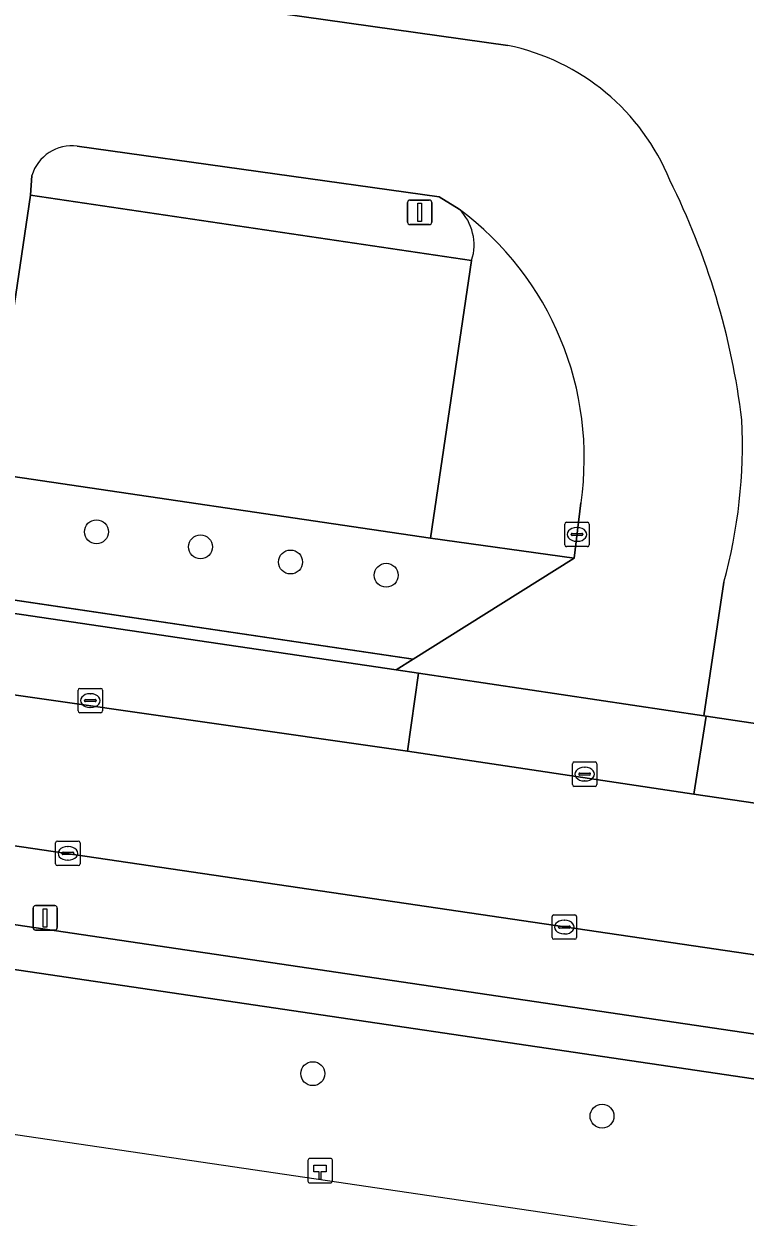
# Model space of a CAD drawing. Extents: x 163683 to 164494, y 382709 to 383872.
# Drawn here: x 163947.3 to 163976.78, y 382746.19 to 382794.98 of the extents above; entities that cross this region are included whole.
import ezdxf

# ---------------------------------------------------------------- set-up
doc = ezdxf.new("R2010")
doc.units = 0
for name, color, linetype in [('IMGEO_Berm_groen', 7, 'Continuous'), ('IMGEO_Boom', 7, 'Continuous'), ('IMGEO_Erf', 7, 'Continuous'), ('IMGEO_Fietspad_open', 7, 'Continuous'), ('IMGEO_Groenvoorziening', 7, 'Continuous'), ('IMGEO_Hectometerpaal', 7, 'Continuous'), ('IMGEO_Hek', 7, 'Continuous'), ('IMGEO_Kolk', 7, 'Continuous'), ('IMGEO_Lichtmast', 7, 'Continuous'), ('IMGEO_Pand', 7, 'Continuous'), ('IMGEO_Parkeervlak_open', 7, 'Continuous'), ('IMGEO_Rijbaan_lokaal_open', 7, 'Continuous'), ('IMGEO_Voetpad_open', 7, 'Continuous'), ('IMGEO_Waterloop', 7, 'Continuous')]:
    doc.layers.add(name, color=color, linetype=linetype)

msp = doc.modelspace()

# ---------------------------------------------------------------- linework, layer by layer
at = {"layer": 'IMGEO_Berm_groen'}
msp.add_lwpolyline([(163896.602, 382768.793), (163796.603, 382783.629), (163796.309, 382783.673), (163795.778, 382783.493), (163792.502, 382781.012), (163798.246, 382780.157), (163943.926, 382758.588), (163989.347, 382751.871), (164023.68, 382746.794), (164024.219, 382749.984), (163989.94, 382755.037)], close=True, dxfattribs=at)
at = {"layer": 'IMGEO_Boom'}
for centre in [(163950.269, 382774.214), (163954.522, 382773.595), (163958.204, 382772.977), (163962.114, 382772.435), (163959.111, 382752.059), (163970.935, 382750.32)]:
    msp.add_circle(centre, 0.489, dxfattribs=at)
at = {"layer": 'IMGEO_Erf'}
msp.add_lwpolyline([(163965.606, 382785.311), (163963.925, 382773.95), (163969.79, 382773.129), (163970.075, 382775.402)], dxfattribs=at)
for centre, radius, start, end in [((163963.642, 382785.942), 2.063, 342.1827, 45.0242), ((163957.536, 382777.235), 12.673, 351.6852, 53.3509)]:
    msp.add_arc(centre, radius, start, end, dxfattribs=at)
at = {"layer": 'IMGEO_Fietspad_open'}
msp.add_lwpolyline([(164145.373, 382728.607), (164025.491, 382746.53), (164025.95, 382749.729), (164024.219, 382749.984), (164023.68, 382746.794), (163989.347, 382751.871), (163943.926, 382758.588), (163798.246, 382780.157), (163792.502, 382781.012), (163764.154, 382785.228), (163700.855, 382794.642), (163698.697, 382794.967), (163698.458, 382793.117), (163700.774, 382792.768), (163796.75, 382778.554), (163938.698, 382757.534), (163989.012, 382750.084), (164063.389, 382739.07), (164145.608, 382726.742)], dxfattribs=at)
at = {"layer": 'IMGEO_Groenvoorziening'}
for points in [[(163817.88, 382794.981), (163821.21, 382819.312), (163821.7, 382823.151), (163827.45, 382868.204), (163843.724, 382865.941), (163843.665, 382865.178), (163899.608, 382856.734), (163894.668, 382813.909), (163918.686, 382810.28), (163917.44, 382801.77), (163916.434, 382794.901), (163913.716, 382776.342), (163963.219, 382769), (163969.79, 382773.129), (163963.925, 382773.95), (163946.018, 382776.6), (163945.795, 382775.095), (163943.155, 382775.495), (163938.215, 382776.242), (163938.417, 382777.605), (163940.289, 382790.255)], [(163975.911, 382772.148), (163975.097, 382766.689), (163975.188, 382766.675), (163981.208, 382765.781), (163980.82, 382766.248), (163991.738, 382764.656), (163993.496, 382774.395), (163994.223, 382779.342), (163996.439, 382794.403), (164000, 382818.627)], [(163939.161, 382791.475), (163929.466, 382792.955), (163925.1, 382793.593), (163922.826, 382793.916), (163923.998, 382800.625), (163937.256, 382798.31), (163967.08, 382794.099)], [(164145.608, 382726.742), (164063.389, 382739.07), (163989.012, 382750.084), (163938.698, 382757.534), (163937.736, 382750.939), (163944.09, 382750), (163987.789, 382743.543), (164000, 382741.738), (164149.515, 382719.205)]]:
    msp.add_lwpolyline(points, dxfattribs=at)
msp.add_lwpolyline([(163869.354, 382782.911), (163857.497, 382784.438), (163857.483, 382784.154), (163863.415, 382783.269), (163863.948, 382783.189), (163865.108, 382783.013), (163883.792, 382780.174), (163886.728, 382779.765), (163889.883, 382779.297), (163894.416, 382778.633), (163962.523, 382768.563), (163963.219, 382769), (163913.716, 382776.342), (163900.866, 382778.248), (163889.139, 382779.987), (163888.189, 382780.121), (163880.993, 382781.186)], close=True, dxfattribs=at)
for centre, radius, start, end in [((163965.231, 382785.139), 9.149, 22.1349, 78.3425), ((163946.768, 382775.148), 30.104, 6.9457, 26.5128), ((163955.534, 382777.78), 21.141, 344.5495, 2.7322)]:
    msp.add_arc(centre, radius, start, end, dxfattribs=at)
at = {"layer": 'IMGEO_Hectometerpaal'}
for p, q in [((163958.914, 382748.51), (163958.914, 382747.669)), ((163958.914, 382748.51), (163958.914, 382747.669)), ((163959.83, 382748.594), (163958.989, 382748.594)), ((163959.83, 382748.594), (163958.989, 382748.594)), ((163959.914, 382747.678), (163959.914, 382748.519)), ((163959.914, 382747.678), (163959.914, 382748.519)), ((163958.998, 382747.594), (163959.839, 382747.594)), ((163958.998, 382747.594), (163959.839, 382747.594))]:
    msp.add_line(p, q, dxfattribs=at)
msp.add_lwpolyline([(163959.439, 382747.738), (163959.379, 382747.738), (163959.379, 382748.043), (163959.159, 382748.043), (163959.159, 382748.312), (163959.659, 382748.312), (163959.659, 382748.043), (163959.439, 382748.043), (163959.439, 382747.738)], dxfattribs=at)
for centre, start, end in [((163958.992, 382748.516), 92.4484, 184.2845), ((163958.992, 382748.516), 92.4484, 184.2845), ((163959.836, 382748.516), 2.4484, 94.2845), ((163959.836, 382748.516), 2.4484, 94.2845), ((163958.992, 382747.672), 182.4484, 274.2845), ((163958.992, 382747.672), 182.4484, 274.2845), ((163959.836, 382747.672), 272.4484, 4.2845), ((163959.836, 382747.672), 272.4484, 4.2845)]:
    msp.add_arc(centre, 0.0779, start, end, dxfattribs=at)
at = {"layer": 'IMGEO_Hek'}
msp.add_lwpolyline([(163963.219, 382769), (163900.866, 382778.248)], dxfattribs=at)
at = {"layer": 'IMGEO_Kolk'}
for p, q in [((163969.411, 382773.679), (163969.411, 382774.531)), ((163969.486, 382774.605), (163970.338, 382774.605)), ((163969.899, 382774.385), (163969.924, 382774.385)), ((163970.412, 382774.531), (163970.412, 382773.679)), ((163969.67, 382774.099), (163969.67, 382774.111)), ((163970.108, 382774.062), (163969.71, 382774.062)), ((163969.713, 382774.148), (163970.111, 382774.148)), ((163969.922, 382773.825), (163969.897, 382773.825)), ((163970.154, 382774.111), (163970.154, 382774.099)), ((163970.338, 382773.605), (163969.486, 382773.605)), ((163949.519, 382766.886), (163949.519, 382767.738)), ((163949.594, 382767.812), (163950.446, 382767.812)), ((163950.007, 382767.592), (163950.032, 382767.592)), ((163950.52, 382767.738), (163950.52, 382766.886)), ((163949.778, 382767.306), (163949.778, 382767.318)), ((163950.216, 382767.269), (163949.818, 382767.269)), ((163949.821, 382767.355), (163950.219, 382767.355)), ((163950.03, 382767.032), (163950.005, 382767.032)), ((163950.262, 382767.318), (163950.262, 382767.306)), ((163950.446, 382766.812), (163949.594, 382766.812)), ((163969.727, 382763.878), (163969.727, 382764.73)), ((163969.802, 382764.804), (163970.654, 382764.804)), ((163970.215, 382764.584), (163970.24, 382764.584)), ((163970.728, 382764.73), (163970.728, 382763.878)), ((163969.986, 382764.298), (163969.986, 382764.31)), ((163970.424, 382764.261), (163970.026, 382764.261)), ((163970.029, 382764.347), (163970.427, 382764.347)), ((163970.47, 382764.31), (163970.47, 382764.298)), ((163970.654, 382763.804), (163969.802, 382763.804)), ((163970.238, 382764.024), (163970.213, 382764.024)), ((163948.6, 382760.64), (163948.6, 382761.492)), ((163948.675, 382761.566), (163949.527, 382761.566)), ((163948.902, 382761.109), (163949.3, 382761.109)), ((163949.088, 382761.346), (163949.113, 382761.346)), ((163949.601, 382761.492), (163949.601, 382760.64)), ((163948.859, 382761.06), (163948.859, 382761.072)), ((163949.297, 382761.023), (163948.899, 382761.023)), ((163949.111, 382760.786), (163949.086, 382760.786)), ((163949.343, 382761.072), (163949.343, 382761.06)), ((163949.527, 382760.566), (163948.675, 382760.566)), ((163968.894, 382757.626), (163968.894, 382758.478)), ((163968.969, 382758.552), (163969.821, 382758.552)), ((163969.382, 382758.332), (163969.407, 382758.332)), ((163969.895, 382758.478), (163969.895, 382757.626)), ((163969.153, 382758.046), (163969.153, 382758.058)), ((163969.591, 382758.009), (163969.193, 382758.009)), ((163969.196, 382758.095), (163969.594, 382758.095)), ((163969.405, 382757.772), (163969.38, 382757.772)), ((163969.637, 382758.058), (163969.637, 382758.046)), ((163969.821, 382757.552), (163968.969, 382757.552))]:
    msp.add_line(p, q, dxfattribs=at)
for points in [[(163969.411, 382773.679), (163969.411, 382774.531)], [(163969.486, 382774.605), (163970.338, 382774.605)], [(163970.412, 382774.531), (163970.412, 382773.679)], [(163970.338, 382773.605), (163969.486, 382773.605)], [(163949.519, 382766.886), (163949.519, 382767.738)], [(163949.594, 382767.812), (163950.446, 382767.812)], [(163950.52, 382767.738), (163950.52, 382766.886)], [(163950.446, 382766.812), (163949.594, 382766.812)], [(163969.727, 382763.878), (163969.727, 382764.73)], [(163969.802, 382764.804), (163970.654, 382764.804)], [(163970.728, 382764.73), (163970.728, 382763.878)], [(163970.654, 382763.804), (163969.802, 382763.804)], [(163948.6, 382760.64), (163948.6, 382761.492)], [(163948.675, 382761.566), (163949.527, 382761.566)], [(163949.601, 382761.492), (163949.601, 382760.64)], [(163949.527, 382760.566), (163948.675, 382760.566)], [(163968.894, 382757.626), (163968.894, 382758.478)], [(163968.969, 382758.552), (163969.821, 382758.552)], [(163969.895, 382758.478), (163969.895, 382757.626)], [(163969.821, 382757.552), (163968.969, 382757.552)]]:
    msp.add_lwpolyline(points, dxfattribs=at)
for centre, radius, start, end in [((163969.488, 382774.529), 0.0765, 91.552, 178.448), ((163969.488, 382774.529), 0.0765, 91.552, 178.448), ((163970.336, 382774.529), 0.0765, 1.552, 88.448), ((163970.336, 382774.529), 0.0765, 1.552, 88.448), ((163969.71, 382774.108), 0.0403, 85.8775, 175.7526), ((163969.707, 382774.098), 0.0366, 178.938, 274.7102), ((163970.111, 382774.105), 0.043, 264.8664, 352.4533), ((163970.115, 382774.11), 0.0386, 1.7309, 96.639), ((163969.488, 382773.681), 0.0765, 181.552, 268.448), ((163969.488, 382773.681), 0.0765, 181.552, 268.448), ((163970.336, 382773.681), 0.0765, 271.552, 358.448), ((163970.336, 382773.681), 0.0765, 271.552, 358.448), ((163949.596, 382767.736), 0.0765, 91.552, 178.448), ((163949.596, 382767.736), 0.0765, 91.552, 178.448), ((163950.444, 382767.736), 0.0765, 1.552, 88.448), ((163950.444, 382767.736), 0.0765, 1.552, 88.448), ((163949.818, 382767.315), 0.0403, 85.8775, 175.7526), ((163949.815, 382767.305), 0.0366, 178.938, 274.7102), ((163950.219, 382767.312), 0.043, 264.8664, 352.4533), ((163950.223, 382767.317), 0.0386, 1.7309, 96.639), ((163949.596, 382766.888), 0.0765, 181.552, 268.448), ((163949.596, 382766.888), 0.0765, 181.552, 268.448), ((163950.444, 382766.888), 0.0765, 271.552, 358.448), ((163950.444, 382766.888), 0.0765, 271.552, 358.448), ((163969.804, 382764.728), 0.0765, 91.552, 178.448), ((163969.804, 382764.728), 0.0765, 91.552, 178.448), ((163970.652, 382764.728), 0.0765, 1.552, 88.448), ((163970.652, 382764.728), 0.0765, 1.552, 88.448), ((163970.026, 382764.307), 0.0403, 85.8775, 175.7526), ((163970.023, 382764.297), 0.0366, 178.938, 274.7102), ((163970.427, 382764.304), 0.043, 264.8664, 352.4533), ((163970.431, 382764.309), 0.0386, 1.7309, 96.639), ((163969.804, 382763.88), 0.0765, 181.552, 268.448), ((163969.804, 382763.88), 0.0765, 181.552, 268.448), ((163970.652, 382763.88), 0.0765, 271.552, 358.448), ((163970.652, 382763.88), 0.0765, 271.552, 358.448), ((163948.677, 382761.49), 0.0765, 91.552, 178.448), ((163948.677, 382761.49), 0.0765, 91.552, 178.448), ((163948.899, 382761.069), 0.0403, 85.8775, 175.7526), ((163949.304, 382761.071), 0.0386, 1.7309, 96.639), ((163949.525, 382761.49), 0.0765, 1.552, 88.448), ((163949.525, 382761.49), 0.0765, 1.552, 88.448), ((163948.677, 382760.642), 0.0765, 181.552, 268.448), ((163948.677, 382760.642), 0.0765, 181.552, 268.448), ((163948.896, 382761.059), 0.0366, 178.938, 274.7102), ((163949.3, 382761.066), 0.043, 264.8664, 352.4533), ((163949.525, 382760.642), 0.0765, 271.552, 358.448), ((163949.525, 382760.642), 0.0765, 271.552, 358.448), ((163968.971, 382758.476), 0.0765, 91.552, 178.448), ((163968.971, 382758.476), 0.0765, 91.552, 178.448), ((163969.819, 382758.476), 0.0765, 1.552, 88.448), ((163969.819, 382758.476), 0.0765, 1.552, 88.448), ((163969.193, 382758.055), 0.0403, 85.8775, 175.7526), ((163969.19, 382758.045), 0.0366, 178.938, 274.7102), ((163969.594, 382758.052), 0.043, 264.8664, 352.4533), ((163969.598, 382758.057), 0.0386, 1.7309, 96.639), ((163968.971, 382757.628), 0.0765, 181.552, 268.448), ((163968.971, 382757.628), 0.0765, 181.552, 268.448), ((163969.819, 382757.628), 0.0765, 271.552, 358.448), ((163969.819, 382757.628), 0.0765, 271.552, 358.448)]:
    msp.add_arc(centre, radius, start, end, dxfattribs=at)
for centre, major_axis, ratio, start_param, end_param in [((163969.898, 382774.105), (-0.387, 0.002), 0.722429, 4.712389, 7.853982), ((163969.923, 382774.105), (-0.39, 0.002), 0.717154, 1.570796, 4.712389), ((163950.006, 382767.312), (-0.387, 0.002), 0.722429, 4.712389, 7.853982), ((163950.031, 382767.312), (-0.39, 0.002), 0.717154, 1.570796, 4.712389), ((163970.214, 382764.304), (-0.387, 0.002), 0.722429, 4.712389, 7.853982), ((163970.239, 382764.304), (-0.39, 0.002), 0.717154, 1.570796, 4.712389), ((163949.087, 382761.066), (-0.387, 0.002), 0.722429, 4.712389, 7.853982), ((163949.112, 382761.066), (-0.39, 0.002), 0.717154, 1.570796, 4.712389), ((163969.381, 382758.052), (-0.387, 0.002), 0.722429, 4.712389, 7.853982), ((163969.406, 382758.052), (-0.39, 0.002), 0.717154, 1.570796, 4.712389)]:
    msp.add_ellipse(centre, major_axis=major_axis, ratio=ratio, start_param=start_param, end_param=end_param, dxfattribs=at)
at = {"layer": 'IMGEO_Lichtmast'}
for p, q in [((163962.984, 382786.874), (163962.984, 382787.674)), ((163962.984, 382787.674), (163962.984, 382786.874)), ((163963.084, 382787.774), (163963.874, 382787.774)), ((163963.874, 382787.774), (163963.084, 382787.774)), ((163963.974, 382787.674), (163963.974, 382786.874)), ((163963.974, 382786.874), (163963.974, 382787.674)), ((163963.874, 382786.774), (163963.084, 382786.774)), ((163963.084, 382786.774), (163963.874, 382786.774)), ((163947.676, 382758.028), (163947.676, 382758.828)), ((163947.676, 382758.828), (163947.676, 382758.028)), ((163947.776, 382758.928), (163948.566, 382758.928)), ((163948.566, 382758.928), (163947.776, 382758.928)), ((163948.666, 382758.828), (163948.666, 382758.028)), ((163948.666, 382758.028), (163948.666, 382758.828)), ((163948.566, 382757.928), (163947.776, 382757.928)), ((163947.776, 382757.928), (163948.566, 382757.928))]:
    msp.add_line(p, q, dxfattribs=at)
for points in [[(163963.404, 382787.649), (163963.554, 382787.649), (163963.554, 382786.899), (163963.404, 382786.899), (163963.404, 382787.649)], [(163948.096, 382758.803), (163948.246, 382758.803), (163948.246, 382758.053), (163948.096, 382758.053), (163948.096, 382758.803)]]:
    msp.add_lwpolyline(points, dxfattribs=at)
for centre, start, end in [((163963.084, 382787.674), 90, 180), ((163963.084, 382787.674), 90, 180), ((163963.874, 382787.674), 0, 90), ((163963.874, 382787.674), 360, 90), ((163963.084, 382786.874), 180, 270), ((163963.084, 382786.874), 180, 270), ((163963.874, 382786.874), 270, 0), ((163963.874, 382786.874), 270, 0), ((163947.776, 382758.828), 90, 180), ((163947.776, 382758.828), 90, 180), ((163948.566, 382758.828), 0, 90), ((163948.566, 382758.828), 360, 90), ((163947.776, 382758.028), 180, 270), ((163947.776, 382758.028), 180, 270), ((163948.566, 382758.028), 270, 0), ((163948.566, 382758.028), 270, 0)]:
    msp.add_arc(centre, 0.1, start, end, dxfattribs=at)
at = {"layer": 'IMGEO_Pand'}
msp.add_lwpolyline([(163965.606, 382785.311), (163947.568, 382787.98), (163945.887, 382776.619), (163946.018, 382776.6), (163963.925, 382773.95)], close=True, dxfattribs=at)
at = {"layer": 'IMGEO_Parkeervlak_open'}
for points in [[(163894.416, 382778.633), (163893.9, 382775.421), (163921.831, 382771.13), (163962.989, 382765.24), (163963.435, 382768.428), (163962.523, 382768.563)], [(163981.208, 382765.781), (163975.188, 382766.675), (163974.684, 382763.482), (163991.692, 382760.99), (163992.106, 382764.162)]]:
    msp.add_lwpolyline(points, close=True, dxfattribs=at)
at = {"layer": 'IMGEO_Rijbaan_lokaal_open'}
for points in [[(163967.08, 382794.099), (163937.256, 382798.31), (163923.998, 382800.625), (163922.826, 382793.916), (163925.1, 382793.593), (163929.466, 382792.955), (163939.161, 382791.475)], [(163940.289, 382790.255), (163938.417, 382777.605), (163946.018, 382776.6), (163945.887, 382776.619), (163947.568, 382787.98), (163947.626, 382788.776)], [(163949.483, 382789.979), (163964.272, 382787.914), (163965.1, 382787.402)], [(163991.692, 382760.99), (163974.684, 382763.482), (163962.989, 382765.24), (163921.831, 382771.13), (163893.9, 382775.421), (163889.407, 382776.093), (163886.259, 382776.517), (163883.343, 382776.965), (163864.598, 382779.774), (163863.459, 382779.945), (163862.953, 382780.02), (163821.851, 382786.108), (163821.846, 382786.109), (163816.848, 382786.828)], [(163796.603, 382783.629), (163896.602, 382768.793), (163989.94, 382755.037)], [(163970.075, 382775.402), (163969.79, 382773.129), (163963.219, 382769), (163962.523, 382768.563), (163963.435, 382768.428), (163975.097, 382766.689), (163975.911, 382772.148)]]:
    msp.add_lwpolyline(points, dxfattribs=at)
msp.add_lwpolyline([(163975.188, 382766.675), (163975.097, 382766.689), (163963.435, 382768.428), (163962.989, 382765.24), (163974.684, 382763.482)], close=True, dxfattribs=at)
for centre, radius, start, end in [((163965.231, 382785.139), 9.149, 22.1349, 78.3425), ((163949.268, 382788.277), 1.716, 82.7883, 163.0836), ((163946.768, 382775.148), 30.104, 6.9457, 26.5128), ((163957.536, 382777.235), 12.673, 351.6852, 53.3509), ((163955.534, 382777.78), 21.141, 344.5495, 2.7322)]:
    msp.add_arc(centre, radius, start, end, dxfattribs=at)
at = {"layer": 'IMGEO_Voetpad_open'}
for points in [[(163965.1, 382787.402), (163964.272, 382787.914), (163949.483, 382789.979)], [(163947.626, 382788.776), (163947.568, 382787.98), (163965.606, 382785.311)]]:
    msp.add_lwpolyline(points, dxfattribs=at)
for centre, radius, start, end in [((163949.268, 382788.277), 1.716, 82.7883, 163.0836), ((163963.642, 382785.942), 2.063, 342.1827, 45.0242)]:
    msp.add_arc(centre, radius, start, end, dxfattribs=at)
at = {"layer": 'IMGEO_Waterloop'}
msp.add_lwpolyline([(164149.515, 382719.205), (164147.904, 382708.691), (163683.113, 382777.184), (163685.611, 382793.195), (163698.229, 382791.347), (163795.709, 382777.072), (163909.128, 382760.464), (163937.689, 382750.615), (163937.736, 382750.939), (163944.09, 382750), (163987.789, 382743.543), (164000, 382741.738), (164149.515, 382719.205)], dxfattribs=at)

doc.saveas('drawing.dxf')
